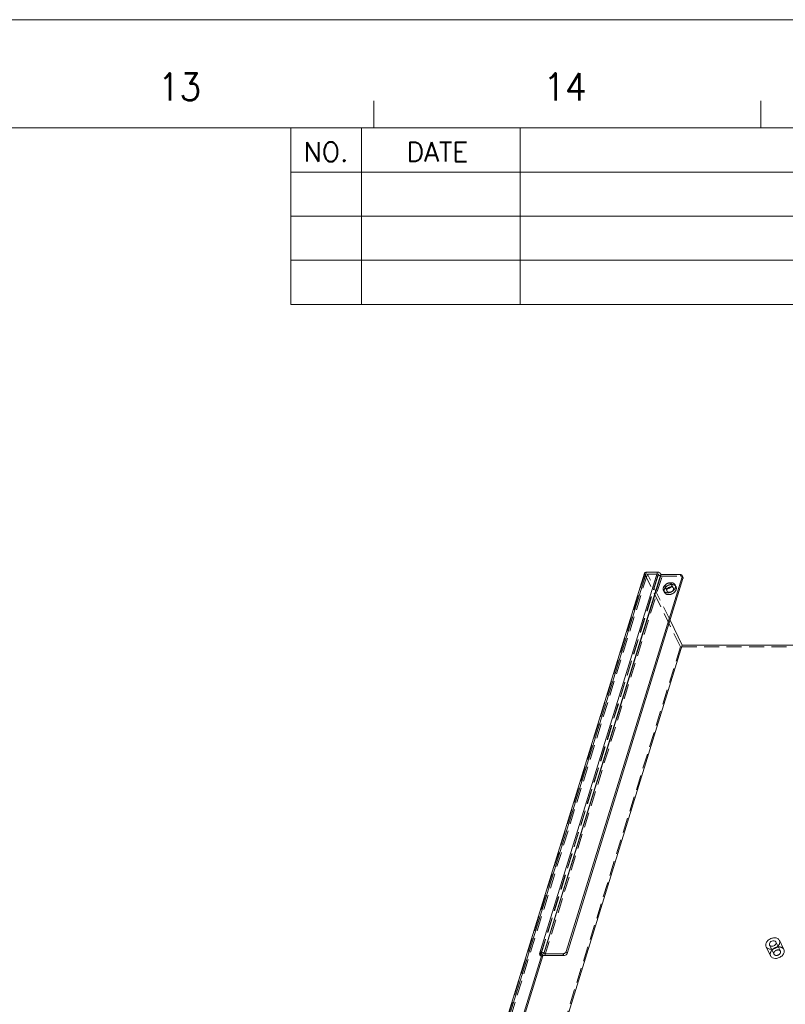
# Model space of a CAD drawing. Header units: millimetres. Extents: x 4497 to 11741, y 5958 to 12619.
# Tile 401 of 424: x 8695 to 8955, y 9984 to 10319. Entities that reach past the tile are written whole.
import ezdxf
from ezdxf.enums import TextEntityAlignment as Align

# ---------------------------------------------------------------- set-up
doc = ezdxf.new("R2010")
doc.units = ezdxf.units.MM
doc.header["$LTSCALE"] = 0.8
doc.linetypes.add('HIDDEN', pattern=[9.525, 6.35, -3.175])
doc.layers.get('0').update_dxf_attribs({"linetype": 'CONTINUOUS', "lineweight": 0})
doc.layers.add('3', color=5, linetype='HIDDEN', lineweight=0)
doc.styles.add('S', font='SIMPLEX')
doc.styles.get("Standard").update_dxf_attribs({"font": 'romans.shx', "width": 0.8, "oblique": 5, "bigfont": 'whgtxt.shx'})

msp = doc.modelspace()

# ---------------------------------------------------------------- linework, layer by layer
for p, q in [((7058.949, 10318.607), (9247.09, 10318.607)), ((8815.535, 10281.801), (8815.535, 10291.002)), ((8947.117, 10281.801), (8947.117, 10291.002)), ((7104.957, 10281.801), (9210.283, 10281.801)), ((8787.283, 10221.801), (8787.283, 10281.801)), ((8811.283, 10221.801), (8811.283, 10281.801)), ((8865.283, 10221.801), (8865.283, 10281.801)), ((8787.283, 10266.801), (9210.283, 10266.801)), ((8787.283, 10251.801), (9210.283, 10251.801)), ((8787.283, 10236.801), (9210.283, 10236.801)), ((8787.283, 10221.801), (9210.283, 10221.801))]:
    msp.add_line(p, q)
at = {"linetype": 'Continuous'}
for p, q in [((8908.207, 10130.745), (8782.938, 9725.373)), ((8871.781, 10000.948), (8911.892, 10130.745)), ((8911.892, 10130.745), (8908.207, 10130.745)), ((8907.557, 10130.419), (8782.288, 9725.047)), ((8873.25, 10001.109), (8913.118, 10130.123)), ((8873.311, 10000.985), (8913.179, 10129.999)), ((8880.921, 10001.768), (8920.305, 10129.216)), ((8881.226, 10001.147), (8920.61, 10128.594)), ((8913.179, 10129.999), (8913.118, 10130.123)), ((8919.626, 10129.999), (8913.179, 10129.999)), ((8920.305, 10129.216), (8920.61, 10128.594)), ((8920.461, 10129.292), (8920.587, 10129.035)), ((8920.379, 10105.943), (8916.226, 10114.405)), ((8795.109, 9700.571), (8920.379, 10105.943)), ((9037.641, 10105.943), (8920.379, 10105.943)), ((8953.376, 10005.578), (8954.901, 10002.47)), ((8858.663, 9955.515), (8872.702, 10000.948)), ((8858.968, 9954.893), (8873.007, 10000.326)), ((8871.781, 10000.948), (8872.702, 10000.948)), ((8872.389, 10000.985), (8872.023, 10001.731)), ((8872.328, 10001.109), (8872.299, 10001.013)), ((8872.702, 10000.948), (8873.007, 10000.326)), ((8873.25, 10001.109), (8873.311, 10000.985)), ((8879.758, 10000.985), (8873.311, 10000.985)), ((8880.063, 10000.363), (8873.616, 10000.363)), ((8879.758, 10000.985), (8880.063, 10000.363)), ((8880.921, 10001.768), (8881.226, 10001.147)), ((8948.887, 10003.375), (8950.412, 10000.267))]:
    msp.add_line(p, q, dxfattribs=at)
for centre, radius, start, end in [((8919.805, 10129.421), 0.531, 26.22787, 40.93076), ((8916.42, 10124.352), 1.362, 135.37671, 142.82148), ((8873.627, 10002.032), 1.666, 243.15305, 248.47003), ((8872.297, 10000.501), 1.142, 47.85274, 51.37861), ((8873.654, 10002.097), 1.736, 248.43107, 256.1934)]:
    msp.add_arc(centre, radius, start, end, dxfattribs=at)
for points, knots in [([(8907.557, 10130.418), (8907.589, 10130.522), (8907.8, 10130.715), (8908.061, 10130.745), (8908.207, 10130.745)], [0, 0, 0, 0, 0.42636, 1, 1, 1, 1]), ([(8911.892, 10130.745), (8912.146, 10130.745), (8912.615, 10130.626), (8913.022, 10130.319), (8913.118, 10130.123)], [0, 0, 0, 0, 0.5380204, 1, 1, 1, 1]), ([(8920.207, 10129.77), (8920.175, 10129.806), (8920.014, 10129.948), (8919.789, 10129.999), (8919.626, 10129.999)], [0, 0, 0, 0, 0.2304363, 1, 1, 1, 1]), ([(8914.547, 10126.082), (8914.533, 10126.037), (8914.494, 10125.863), (8914.517, 10125.672), (8914.575, 10125.555)], [0, 0, 0, 0, 0.2657241, 1, 1, 1, 1]), ([(8916.73, 10126.61), (8916.69, 10126.693), (8916.564, 10126.848), (8916.18, 10127.044), (8915.568, 10127.028), (8914.923, 10126.702), (8914.614, 10126.299), (8914.547, 10126.082)], [0, 0, 0, 0, 0.1028519, 0.2140072, 0.469093, 0.7474828, 1, 1, 1, 1]), ([(8914.575, 10125.555), (8914.616, 10125.472), (8914.742, 10125.317), (8915.125, 10125.121), (8915.737, 10125.137), (8916.383, 10125.463), (8916.691, 10125.865), (8916.758, 10126.082)], [0, 0, 0, 0, 0.1028519, 0.2140072, 0.469093, 0.7474828, 1, 1, 1, 1]), ([(8915.962, 10125.653), (8916.012, 10125.675), (8916.211, 10125.748), (8916.424, 10125.782), (8916.581, 10125.779)], [0, 0, 0, 0, 0.2579026, 1, 1, 1, 1]), ([(8916.758, 10126.082), (8916.772, 10126.128), (8916.812, 10126.302), (8916.788, 10126.492), (8916.73, 10126.61)], [0, 0, 0, 0, 0.2657241, 1, 1, 1, 1]), ([(8948.889, 10003.373), (8948.816, 10003.52), (8948.725, 10003.855), (8948.796, 10004.594), (8949.352, 10005.493), (8950.419, 10006.226), (8951.301, 10006.435), (8951.737, 10006.435)], [0, 0, 0, 0, 0.1019897, 0.210128, 0.4544043, 0.7290483, 1, 1, 1, 1]), ([(8951.422, 10005.417), (8951.213, 10005.417), (8950.791, 10005.317), (8950.28, 10004.964), (8949.966, 10004.474), (8949.984, 10004.093), (8950.054, 10003.95)], [0, 0, 0, 0, 0.271689, 0.5472272, 0.7923732, 1, 1, 1, 1]), ([(8950.054, 10003.95), (8950.116, 10003.821), (8950.359, 10003.593), (8950.676, 10003.537), (8950.841, 10003.537)], [0, 0, 0, 0, 0.4637519, 1, 1, 1, 1]), ([(8953.375, 10005.58), (8953.447, 10005.433), (8953.538, 10005.098), (8953.468, 10004.359), (8952.911, 10003.46), (8951.844, 10002.728), (8950.962, 10002.518), (8950.526, 10002.518)], [0, 0, 0, 0, 0.1019897, 0.210128, 0.4544043, 0.7290483, 1, 1, 1, 1]), ([(8950.841, 10003.537), (8951.05, 10003.537), (8951.473, 10003.636), (8951.983, 10003.989), (8952.297, 10004.479), (8952.28, 10004.86), (8952.21, 10005.004)], [0, 0, 0, 0, 0.271689, 0.5472272, 0.7923732, 1, 1, 1, 1]), ([(8952.21, 10005.004), (8952.147, 10005.132), (8951.905, 10005.361), (8951.588, 10005.417), (8951.422, 10005.417)], [0, 0, 0, 0, 0.4637519, 1, 1, 1, 1]), ([(8951.737, 10006.435), (8952.08, 10006.435), (8952.739, 10006.319), (8953.244, 10005.847), (8953.375, 10005.58)], [0, 0, 0, 0, 0.5364104, 1, 1, 1, 1]), ([(8873.009, 10001.393), (8872.967, 10001.426), (8872.781, 10001.556), (8872.567, 10001.642), (8872.399, 10001.684)], [0, 0, 0, 0, 0.237228, 1, 1, 1, 1]), ([(8873.25, 10001.109), (8873.239, 10001.13), (8873.189, 10001.218), (8873.12, 10001.295), (8873.063, 10001.347)], [0, 0, 0, 0, 0.2295752, 1, 1, 1, 1]), ([(8880.129, 10001.045), (8880.191, 10001.064), (8880.428, 10001.159), (8880.64, 10001.32), (8880.758, 10001.469)], [0, 0, 0, 0, 0.2557377, 1, 1, 1, 1]), ([(8880.758, 10001.469), (8880.777, 10001.492), (8880.844, 10001.584), (8880.896, 10001.688), (8880.921, 10001.768)], [0, 0, 0, 0, 0.2623034, 1, 1, 1, 1]), ([(8881.226, 10001.147), (8881.218, 10001.121), (8881.178, 10001.014), (8881.117, 10000.915), (8881.063, 10000.847)], [0, 0, 0, 0, 0.2380724, 1, 1, 1, 1]), ([(8950.526, 10002.518), (8950.183, 10002.518), (8949.525, 10002.634), (8949.02, 10003.106), (8948.889, 10003.373)], [0, 0, 0, 0, 0.5364104, 1, 1, 1, 1]), ([(8952.052, 9999.41), (8951.708, 9999.41), (8951.048, 9999.526), (8950.544, 10000), (8950.413, 10000.267)], [0, 0, 0, 0, 0.5364551, 1, 1, 1, 1]), ([(8954.901, 10002.47), (8954.973, 10002.323), (8955.064, 10001.988), (8955.012, 10001.454), (8954.79, 10000.922), (8954.282, 10000.249), (8953.367, 9999.618), (8952.487, 9999.41), (8952.052, 9999.41)], [0, 0, 0, 0, 0.1017758, 0.2097361, 0.3275282, 0.4555167, 0.729633, 1, 1, 1, 1])]:
    msp.add_open_spline(points, degree=3, knots=knots, dxfattribs=at)
for points in [[(8920.328, 10129.515), (8920.319, 10129.564), (8920.304, 10129.612), (8920.282, 10129.656)], [(8920.305, 10129.216), (8920.335, 10129.311), (8920.345, 10129.417), (8920.328, 10129.515)], [(8920.587, 10129.035), (8920.609, 10128.99), (8920.624, 10128.942), (8920.633, 10128.894)], [(8920.633, 10128.894), (8920.65, 10128.795), (8920.64, 10128.69), (8920.61, 10128.594)], [(8915.451, 10125.309), (8915.595, 10125.455), (8915.773, 10125.573), (8915.962, 10125.653)], [(8872.399, 10001.684), (8872.277, 10001.714), (8872.15, 10001.731), (8872.023, 10001.731)], [(8873.24, 10000.411), (8873.362, 10000.381), (8873.489, 10000.363), (8873.616, 10000.363)], [(8879.758, 10000.985), (8879.883, 10000.985), (8880.009, 10001.007), (8880.129, 10001.045)], [(8881.063, 10000.847), (8880.833, 10000.557), (8880.433, 10000.363), (8880.063, 10000.363)]]:
    msp.add_open_spline(points, degree=3, dxfattribs=at)
at = {"layer": '3'}
for p, q in [((8907.591, 10130.123), (8782.322, 9724.752)), ((8908.513, 10130.123), (8783.243, 9724.752)), ((8872.328, 10001.109), (8912.197, 10130.123)), ((8872.389, 10000.985), (8912.258, 10129.999)), ((8873.616, 10000.363), (8913.484, 10129.377)), ((8919.763, 10105.321), (8907.591, 10130.123)), ((8916.226, 10114.405), (8908.513, 10130.123)), ((8912.197, 10130.123), (8908.513, 10130.123)), ((8912.197, 10130.123), (8912.258, 10129.999)), ((8913.484, 10129.377), (8919.931, 10129.377)), ((8919.626, 10129.999), (8919.931, 10129.377)), ((8920.282, 10129.656), (8920.461, 10129.292)), ((8914.288, 10123.87), (8913.983, 10124.492)), ((8915.186, 10124.31), (8914.575, 10125.554)), ((8917.34, 10125.368), (8916.73, 10126.611)), ((8918.238, 10125.808), (8917.933, 10126.43)), ((8919.763, 10105.321), (8794.493, 9699.949)), ((9070.08, 10105.321), (8919.763, 10105.321)), ((8950.054, 10003.948), (8951.58, 10000.84)), ((8952.209, 10005.005), (8953.734, 10001.897)), ((8871.781, 10000.948), (8872.086, 10000.326)), ((8872.299, 10001.013), (8872.086, 10000.326)), ((8872.086, 10000.326), (8873.007, 10000.326))]:
    msp.add_line(p, q, dxfattribs=at)
for points, knots in [([(8907.591, 10130.123), (8907.579, 10130.148), (8907.542, 10130.24), (8907.536, 10130.348), (8907.557, 10130.418)], [0, 0, 0, 0, 0.2732051, 1, 1, 1, 1]), ([(8913.484, 10129.377), (8913.23, 10129.377), (8912.761, 10129.496), (8912.354, 10129.803), (8912.258, 10129.999)], [0, 0, 0, 0, 0.5380204, 1, 1, 1, 1]), ([(8919.931, 10129.377), (8920.069, 10129.377), (8920.333, 10129.331), (8920.535, 10129.141), (8920.587, 10129.035)], [0, 0, 0, 0, 0.5364868, 1, 1, 1, 1]), ([(8913.931, 10125.461), (8913.881, 10125.298), (8913.831, 10124.964), (8913.913, 10124.634), (8913.983, 10124.491)], [0, 0, 0, 0, 0.5169936, 1, 1, 1, 1]), ([(8917.933, 10126.43), (8917.858, 10126.582), (8917.627, 10126.865), (8917.121, 10127.124), (8916.511, 10127.213), (8915.627, 10127.102), (8914.616, 10126.596), (8914.054, 10125.858), (8913.931, 10125.461)], [0, 0, 0, 0, 0.1026139, 0.2135102, 0.3365319, 0.470448, 0.7481532, 1, 1, 1, 1]), ([(8913.983, 10124.491), (8914.058, 10124.339), (8914.289, 10124.056), (8914.794, 10123.798), (8915.404, 10123.709), (8916.288, 10123.819), (8917.299, 10124.325), (8917.861, 10125.063), (8917.984, 10125.461)], [0, 0, 0, 0, 0.1026139, 0.2135102, 0.3365319, 0.470448, 0.7481532, 1, 1, 1, 1]), ([(8914.237, 10124.839), (8914.186, 10124.677), (8914.137, 10124.344), (8914.217, 10124.014), (8914.287, 10123.872)], [0, 0, 0, 0, 0.5165703, 1, 1, 1, 1]), ([(8918.239, 10125.807), (8918.164, 10125.959), (8917.933, 10126.243), (8917.428, 10126.502), (8916.818, 10126.591), (8915.933, 10126.481), (8914.922, 10125.975), (8914.359, 10125.237), (8914.237, 10124.839)], [0, 0, 0, 0, 0.1026039, 0.213491, 0.336478, 0.4703736, 0.7480918, 1, 1, 1, 1]), ([(8914.287, 10123.872), (8914.362, 10123.719), (8914.592, 10123.435), (8915.098, 10123.177), (8915.708, 10123.087), (8916.592, 10123.197), (8917.604, 10123.703), (8918.166, 10124.442), (8918.289, 10124.839)], [0, 0, 0, 0, 0.1026039, 0.213491, 0.336478, 0.4703736, 0.7480918, 1, 1, 1, 1]), ([(8915.185, 10124.312), (8915.166, 10124.351), (8915.105, 10124.52), (8915.118, 10124.71), (8915.158, 10124.839)], [0, 0, 0, 0, 0.2416436, 1, 1, 1, 1]), ([(8915.158, 10124.839), (8915.167, 10124.868), (8915.21, 10124.988), (8915.277, 10125.098), (8915.335, 10125.175)], [0, 0, 0, 0, 0.2380406, 1, 1, 1, 1]), ([(8917.368, 10124.839), (8917.301, 10124.622), (8916.993, 10124.219), (8916.347, 10123.894), (8915.735, 10123.878), (8915.351, 10124.074), (8915.225, 10124.229), (8915.185, 10124.312)], [0, 0, 0, 0, 0.252561, 0.5309387, 0.78601, 0.8970999, 1, 1, 1, 1]), ([(8916.581, 10125.779), (8916.626, 10125.778), (8916.794, 10125.765), (8916.96, 10125.715), (8917.067, 10125.653)], [0, 0, 0, 0, 0.2659647, 1, 1, 1, 1]), ([(8917.067, 10125.653), (8917.097, 10125.636), (8917.208, 10125.562), (8917.298, 10125.455), (8917.341, 10125.366)], [0, 0, 0, 0, 0.2603043, 1, 1, 1, 1]), ([(8917.341, 10125.366), (8917.36, 10125.327), (8917.421, 10125.159), (8917.408, 10124.968), (8917.368, 10124.839)], [0, 0, 0, 0, 0.2416436, 1, 1, 1, 1]), ([(8917.984, 10125.461), (8918.034, 10125.623), (8918.084, 10125.957), (8918.003, 10126.287), (8917.933, 10126.43)], [0, 0, 0, 0, 0.5169936, 1, 1, 1, 1]), ([(8918.289, 10124.839), (8918.339, 10125.001), (8918.389, 10125.334), (8918.309, 10125.664), (8918.239, 10125.807)], [0, 0, 0, 0, 0.5165703, 1, 1, 1, 1]), ([(8872.389, 10000.985), (8872.411, 10000.942), (8872.533, 10000.756), (8872.721, 10000.624), (8872.875, 10000.545)], [0, 0, 0, 0, 0.2169886, 1, 1, 1, 1]), ([(8950.413, 10000.267), (8950.341, 10000.414), (8950.25, 10000.749), (8950.301, 10001.283), (8950.524, 10001.815), (8951.032, 10002.488), (8951.947, 10003.119), (8952.827, 10003.327), (8953.262, 10003.327)], [0, 0, 0, 0, 0.1017758, 0.2097361, 0.3275282, 0.4555167, 0.729633, 1, 1, 1, 1]), ([(8951.58, 10000.839), (8951.51, 10000.982), (8951.49, 10001.363), (8951.804, 10001.854), (8952.315, 10002.209), (8952.738, 10002.309), (8952.947, 10002.309)], [0, 0, 0, 0, 0.2075646, 0.4526337, 0.728169, 1, 1, 1, 1]), ([(8952.366, 10000.429), (8952.201, 10000.429), (8951.885, 10000.484), (8951.643, 10000.711), (8951.58, 10000.839)], [0, 0, 0, 0, 0.5364104, 1, 1, 1, 1]), ([(8953.733, 10001.898), (8953.804, 10001.755), (8953.823, 10001.374), (8953.51, 10000.883), (8952.999, 10000.528), (8952.575, 10000.429), (8952.366, 10000.429)], [0, 0, 0, 0, 0.2075646, 0.4526337, 0.728169, 1, 1, 1, 1]), ([(8952.947, 10002.309), (8953.112, 10002.309), (8953.428, 10002.253), (8953.671, 10002.026), (8953.733, 10001.898)], [0, 0, 0, 0, 0.5364104, 1, 1, 1, 1]), ([(8953.262, 10003.327), (8953.606, 10003.327), (8954.265, 10003.211), (8954.77, 10002.737), (8954.901, 10002.47)], [0, 0, 0, 0, 0.5364551, 1, 1, 1, 1])]:
    msp.add_open_spline(points, degree=3, knots=knots, dxfattribs=at)

# ---------------------------------------------------------------- texts
at = {"width": 0.933333}
for s, p in [('13', (8749.406, 10295.783)), ('14', (8880.517, 10295.783))]:
    msp.add_text(s, height=9.2016, dxfattribs=at).set_placement(p, align=Align.MIDDLE_CENTER)
at = {"style": 'S'}
for s, p in [('NO.', (8799.19, 10273.679)), ('DATE', (8837.065, 10273.679))]:
    msp.add_text(s, height=6.6, dxfattribs=at).set_placement(p, align=Align.MIDDLE)

doc.saveas('drawing.dxf')
